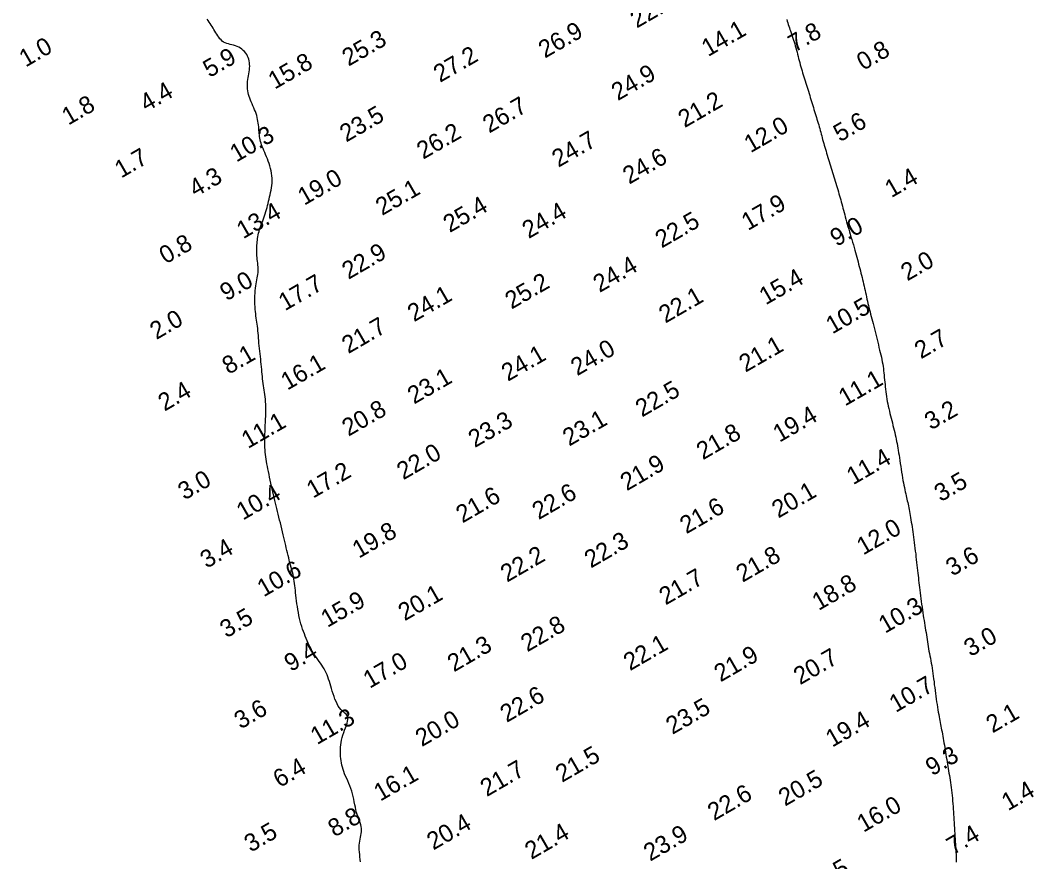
# Model space of a CAD drawing. Extents: x 3024098 to 3056816, y 418252 to 509144.
# Drawn here: x 3026844.9 to 3027133.6, y 420823.3 to 421063 of the extents above; entities that cross this region are included whole.
import ezdxf

# ---------------------------------------------------------------- set-up
doc = ezdxf.new("R2010")
doc.units = 0
doc.layers.add('V-CHAN-CONT-EL10', color=7, linetype='Continuous')
doc.layers.add('V-TOPO-SOUN-0911', color=7, linetype='Continuous')

msp = doc.modelspace()

# ---------------------------------------------------------------- linework, layer by layer
at = {"layer": 'V-CHAN-CONT-EL10'}
for points in [[(3026941.83, 420823.2), (3026941.75, 420823.93), (3026941.68, 420824.65), (3026941.6, 420825.36), (3026941.54, 420826.04), (3026941.49, 420826.71), (3026941.47, 420827.36), (3026941.48, 420827.99), (3026941.52, 420828.59), (3026941.59, 420829.16), (3026941.69, 420829.71), (3026941.8, 420830.25), (3026941.91, 420830.77), (3026942.01, 420831.28), (3026942.09, 420831.78), (3026942.13, 420832.28), (3026942.11, 420832.78), (3026942.04, 420833.29), (3026941.92, 420833.8), (3026941.75, 420834.34), (3026941.56, 420834.88), (3026941.35, 420835.46), (3026941.13, 420836.05), (3026940.91, 420836.68), (3026940.71, 420837.34), (3026940.53, 420838.04), (3026940.37, 420838.77), (3026940.21, 420839.52), (3026940.06, 420840.29), (3026939.91, 420841.07), (3026939.74, 420841.85), (3026939.55, 420842.63), (3026939.33, 420843.39), (3026939.08, 420844.14), (3026938.8, 420844.87), (3026938.51, 420845.58), (3026938.2, 420846.28), (3026937.89, 420846.96), (3026937.59, 420847.63), (3026937.31, 420848.29), (3026937.06, 420848.93), (3026936.84, 420849.56), (3026936.65, 420850.19), (3026936.49, 420850.81), (3026936.37, 420851.42), (3026936.27, 420852.04), (3026936.19, 420852.66), (3026936.14, 420853.29), (3026936.11, 420853.92), (3026936.1, 420854.57), (3026936.12, 420855.23), (3026936.15, 420855.9), (3026936.22, 420856.57), (3026936.31, 420857.26), (3026936.44, 420857.95), (3026936.6, 420858.65), (3026936.79, 420859.35), (3026937.03, 420860.05), (3026937.29, 420860.75), (3026937.54, 420861.44), (3026937.79, 420862.1), (3026938, 420862.72), (3026938.16, 420863.3), (3026938.25, 420863.83), (3026938.25, 420864.29), (3026938.15, 420864.69), (3026937.96, 420865.04), (3026937.7, 420865.35), (3026937.38, 420865.64), (3026937.02, 420865.95), (3026936.64, 420866.28), (3026936.24, 420866.66), (3026935.86, 420867.11), (3026935.5, 420867.63), (3026935.17, 420868.23), (3026934.85, 420868.89), (3026934.56, 420869.6), (3026934.29, 420870.33), (3026934.03, 420871.08), (3026933.79, 420871.83), (3026933.57, 420872.58), (3026933.36, 420873.29), (3026933.16, 420873.99), (3026932.95, 420874.66), (3026932.75, 420875.31), (3026932.53, 420875.93), (3026932.3, 420876.54), (3026932.05, 420877.13), (3026931.77, 420877.69), (3026931.46, 420878.24), (3026931.13, 420878.78), (3026930.77, 420879.31), (3026930.4, 420879.83), (3026930.02, 420880.35), (3026929.64, 420880.88), (3026929.26, 420881.41), (3026928.89, 420881.96), (3026928.53, 420882.52), (3026928.19, 420883.09), (3026927.86, 420883.68), (3026927.54, 420884.29), (3026927.24, 420884.91), (3026926.94, 420885.54), (3026926.65, 420886.18), (3026926.37, 420886.83), (3026926.1, 420887.5), (3026925.83, 420888.17), (3026925.57, 420888.86), (3026925.33, 420889.57), (3026925.09, 420890.29), (3026924.87, 420891.04), (3026924.66, 420891.81), (3026924.47, 420892.6), (3026924.29, 420893.42), (3026924.13, 420894.25), (3026923.98, 420895.09), (3026923.85, 420895.94), (3026923.73, 420896.78), (3026923.62, 420897.6), (3026923.52, 420898.4), (3026923.43, 420899.17), (3026923.35, 420899.9), (3026923.28, 420900.59), (3026923.21, 420901.26), (3026923.14, 420901.91), (3026923.06, 420902.54), (3026922.97, 420903.17), (3026922.87, 420903.8), (3026922.75, 420904.43), (3026922.61, 420905.08), (3026922.46, 420905.74), (3026922.29, 420906.41), (3026922.11, 420907.09), (3026921.93, 420907.77), (3026921.74, 420908.46), (3026921.55, 420909.15), (3026921.37, 420909.85), (3026921.19, 420910.54), (3026921.02, 420911.24), (3026920.86, 420911.94), (3026920.69, 420912.66), (3026920.53, 420913.38), (3026920.36, 420914.12), (3026920.18, 420914.88), (3026920, 420915.65), (3026919.81, 420916.45), (3026919.62, 420917.27), (3026919.41, 420918.1), (3026919.21, 420918.94), (3026919, 420919.78), (3026918.79, 420920.62), (3026918.58, 420921.46), (3026918.38, 420922.28), (3026918.19, 420923.09), (3026918, 420923.88), (3026917.81, 420924.67), (3026917.62, 420925.45), (3026917.44, 420926.23), (3026917.25, 420927.02), (3026917.07, 420927.82), (3026916.88, 420928.63), (3026916.69, 420929.46), (3026916.5, 420930.29), (3026916.31, 420931.14), (3026916.13, 420931.98), (3026915.94, 420932.81), (3026915.77, 420933.63), (3026915.6, 420934.42), (3026915.44, 420935.19), (3026915.29, 420935.92), (3026915.16, 420936.63), (3026915.04, 420937.31), (3026914.93, 420937.98), (3026914.84, 420938.64), (3026914.76, 420939.29), (3026914.69, 420939.96), (3026914.64, 420940.63), (3026914.6, 420941.32), (3026914.58, 420942.02), (3026914.57, 420942.75), (3026914.57, 420943.49), (3026914.58, 420944.26), (3026914.6, 420945.05), (3026914.63, 420945.87), (3026914.67, 420946.71), (3026914.71, 420947.58), (3026914.75, 420948.46), (3026914.8, 420949.35), (3026914.83, 420950.23), (3026914.86, 420951.11), (3026914.88, 420951.97), (3026914.88, 420952.8), (3026914.85, 420953.6), (3026914.81, 420954.34), (3026914.74, 420955.05), (3026914.66, 420955.73), (3026914.56, 420956.38), (3026914.46, 420957.01), (3026914.36, 420957.64), (3026914.26, 420958.25), (3026914.17, 420958.88), (3026914.08, 420959.51), (3026914.01, 420960.15), (3026913.94, 420960.81), (3026913.88, 420961.48), (3026913.82, 420962.16), (3026913.76, 420962.85), (3026913.7, 420963.55), (3026913.63, 420964.26), (3026913.56, 420964.99), (3026913.48, 420965.73), (3026913.4, 420966.47), (3026913.31, 420967.22), (3026913.23, 420967.98), (3026913.14, 420968.74), (3026913.06, 420969.49), (3026912.98, 420970.25), (3026912.91, 420970.99), (3026912.85, 420971.73), (3026912.79, 420972.47), (3026912.73, 420973.18), (3026912.67, 420973.88), (3026912.6, 420974.56), (3026912.54, 420975.21), (3026912.47, 420975.84), (3026912.39, 420976.45), (3026912.31, 420977.03), (3026912.22, 420977.6), (3026912.13, 420978.17), (3026912.05, 420978.76), (3026911.97, 420979.36), (3026911.9, 420979.99), (3026911.84, 420980.65), (3026911.79, 420981.37), (3026911.76, 420982.11), (3026911.74, 420982.89), (3026911.74, 420983.67), (3026911.75, 420984.45), (3026911.78, 420985.22), (3026911.83, 420985.96), (3026911.9, 420986.66), (3026911.99, 420987.32), (3026912.09, 420987.93), (3026912.2, 420988.51), (3026912.31, 420989.06), (3026912.42, 420989.59), (3026912.52, 420990.11), (3026912.59, 420990.62), (3026912.64, 420991.14), (3026912.67, 420991.67), (3026912.66, 420992.2), (3026912.64, 420992.74), (3026912.6, 420993.28), (3026912.54, 420993.82), (3026912.49, 420994.36), (3026912.43, 420994.89), (3026912.38, 420995.42), (3026912.34, 420995.93), (3026912.31, 420996.44), (3026912.29, 420996.94), (3026912.28, 420997.43), (3026912.29, 420997.92), (3026912.3, 420998.41), (3026912.32, 420998.89), (3026912.35, 420999.37), (3026912.39, 420999.86), (3026912.44, 421000.35), (3026912.51, 421000.84), (3026912.59, 421001.34), (3026912.68, 421001.84), (3026912.79, 421002.35), (3026912.93, 421002.87), (3026913.08, 421003.4), (3026913.25, 421003.94), (3026913.45, 421004.48), (3026913.65, 421005.04), (3026913.87, 421005.6), (3026914.08, 421006.17), (3026914.3, 421006.74), (3026914.5, 421007.32), (3026914.7, 421007.9), (3026914.88, 421008.48), (3026915.05, 421009.06), (3026915.21, 421009.64), (3026915.36, 421010.23), (3026915.5, 421010.82), (3026915.64, 421011.43), (3026915.78, 421012.04), (3026915.92, 421012.66), (3026916.06, 421013.29), (3026916.2, 421013.94), (3026916.34, 421014.59), (3026916.46, 421015.26), (3026916.55, 421015.93), (3026916.62, 421016.61), (3026916.65, 421017.3), (3026916.65, 421018), (3026916.59, 421018.7), (3026916.49, 421019.4), (3026916.36, 421020.1), (3026916.19, 421020.8), (3026916, 421021.49), (3026915.78, 421022.18), (3026915.54, 421022.84), (3026915.3, 421023.5), (3026915.05, 421024.13), (3026914.8, 421024.74), (3026914.55, 421025.34), (3026914.3, 421025.91), (3026914.07, 421026.46), (3026913.86, 421027), (3026913.67, 421027.52), (3026913.5, 421028.02), (3026913.36, 421028.5), (3026913.25, 421028.97), (3026913.16, 421029.42), (3026913.09, 421029.87), (3026913.03, 421030.32), (3026912.98, 421030.77), (3026912.94, 421031.23), (3026912.9, 421031.7), (3026912.86, 421032.18), (3026912.82, 421032.68), (3026912.77, 421033.19), (3026912.7, 421033.71), (3026912.62, 421034.24), (3026912.52, 421034.78), (3026912.4, 421035.32), (3026912.25, 421035.87), (3026912.07, 421036.42), (3026911.87, 421036.97), (3026911.65, 421037.53), (3026911.42, 421038.08), (3026911.18, 421038.63), (3026910.94, 421039.18), (3026910.71, 421039.73), (3026910.49, 421040.27), (3026910.3, 421040.8), (3026910.12, 421041.33), (3026909.96, 421041.86), (3026909.83, 421042.38), (3026909.73, 421042.9), (3026909.66, 421043.43), (3026909.62, 421043.96), (3026909.61, 421044.49), (3026909.63, 421045.02), (3026909.68, 421045.57), (3026909.76, 421046.11), (3026909.85, 421046.66), (3026909.94, 421047.21), (3026910.03, 421047.75), (3026910.12, 421048.3), (3026910.19, 421048.84), (3026910.23, 421049.37), (3026910.26, 421049.9), (3026910.25, 421050.41), (3026910.21, 421050.92), (3026910.14, 421051.42), (3026910.02, 421051.9), (3026909.87, 421052.37), (3026909.67, 421052.82), (3026909.42, 421053.26), (3026909.13, 421053.67), (3026908.8, 421054.07), (3026908.43, 421054.43), (3026908.03, 421054.77), (3026907.6, 421055.07), (3026907.15, 421055.34), (3026906.68, 421055.56), (3026906.19, 421055.74), (3026905.68, 421055.89), (3026905.18, 421056.02), (3026904.68, 421056.14), (3026904.19, 421056.27), (3026903.72, 421056.41), (3026903.27, 421056.59), (3026902.84, 421056.81), (3026902.46, 421057.08), (3026902.1, 421057.4), (3026901.77, 421057.76), (3026901.46, 421058.15), (3026901.18, 421058.57), (3026900.9, 421059), (3026900.63, 421059.44), (3026900.36, 421059.89), (3026900.09, 421060.33), (3026899.82, 421060.77), (3026899.55, 421061.2), (3026899.28, 421061.63), (3026899, 421062.05), (3026898.73, 421062.48), (3026898.45, 421062.9), (3026898.18, 421063.32)], [(3027063.22, 421063.21), (3027063.38, 421062.73), (3027063.53, 421062.26), (3027063.68, 421061.8), (3027063.83, 421061.34), (3027063.98, 421060.88), (3027064.14, 421060.42), (3027064.3, 421059.95), (3027064.47, 421059.46), (3027064.64, 421058.96), (3027064.81, 421058.45), (3027064.99, 421057.92), (3027065.16, 421057.38), (3027065.34, 421056.83), (3027065.51, 421056.26), (3027065.68, 421055.69), (3027065.85, 421055.11), (3027066.01, 421054.52), (3027066.17, 421053.93), (3027066.32, 421053.33), (3027066.47, 421052.73), (3027066.62, 421052.14), (3027066.77, 421051.54), (3027066.93, 421050.94), (3027067.09, 421050.35), (3027067.25, 421049.76), (3027067.42, 421049.18), (3027067.59, 421048.6), (3027067.77, 421048.02), (3027067.94, 421047.45), (3027068.12, 421046.87), (3027068.31, 421046.29), (3027068.49, 421045.71), (3027068.68, 421045.13), (3027068.86, 421044.54), (3027069.05, 421043.95), (3027069.23, 421043.36), (3027069.42, 421042.77), (3027069.6, 421042.18), (3027069.78, 421041.59), (3027069.96, 421041), (3027070.14, 421040.42), (3027070.31, 421039.84), (3027070.49, 421039.27), (3027070.66, 421038.7), (3027070.83, 421038.13), (3027071, 421037.57), (3027071.17, 421037.01), (3027071.34, 421036.45), (3027071.51, 421035.9), (3027071.68, 421035.35), (3027071.85, 421034.8), (3027072.02, 421034.26), (3027072.18, 421033.73), (3027072.34, 421033.19), (3027072.5, 421032.66), (3027072.65, 421032.14), (3027072.79, 421031.61), (3027072.93, 421031.09), (3027073.06, 421030.57), (3027073.19, 421030.05), (3027073.33, 421029.53), (3027073.47, 421029), (3027073.61, 421028.47), (3027073.76, 421027.93), (3027073.92, 421027.38), (3027074.08, 421026.83), (3027074.25, 421026.26), (3027074.43, 421025.7), (3027074.61, 421025.12), (3027074.8, 421024.54), (3027074.98, 421023.95), (3027075.17, 421023.35), (3027075.36, 421022.75), (3027075.55, 421022.14), (3027075.74, 421021.53), (3027075.93, 421020.91), (3027076.12, 421020.3), (3027076.31, 421019.68), (3027076.5, 421019.06), (3027076.69, 421018.44), (3027076.87, 421017.82), (3027077.06, 421017.2), (3027077.24, 421016.58), (3027077.42, 421015.97), (3027077.6, 421015.36), (3027077.78, 421014.76), (3027077.95, 421014.16), (3027078.12, 421013.57), (3027078.29, 421012.98), (3027078.45, 421012.41), (3027078.61, 421011.83), (3027078.77, 421011.25), (3027078.93, 421010.67), (3027079.09, 421010.08), (3027079.25, 421009.49), (3027079.42, 421008.88), (3027079.58, 421008.26), (3027079.75, 421007.62), (3027079.93, 421006.97), (3027080.11, 421006.3), (3027080.29, 421005.62), (3027080.49, 421004.93), (3027080.68, 421004.22), (3027080.89, 421003.5), (3027081.1, 421002.76), (3027081.32, 421002.02), (3027081.54, 421001.27), (3027081.77, 421000.51), (3027081.99, 420999.76), (3027082.21, 420999.01), (3027082.42, 420998.28), (3027082.63, 420997.55), (3027082.83, 420996.84), (3027083.02, 420996.15), (3027083.2, 420995.48), (3027083.38, 420994.81), (3027083.55, 420994.16), (3027083.71, 420993.51), (3027083.88, 420992.88), (3027084.04, 420992.24), (3027084.21, 420991.62), (3027084.37, 420991), (3027084.53, 420990.38), (3027084.69, 420989.76), (3027084.85, 420989.14), (3027085, 420988.53), (3027085.15, 420987.91), (3027085.29, 420987.29), (3027085.43, 420986.68), (3027085.56, 420986.06), (3027085.69, 420985.43), (3027085.82, 420984.82), (3027085.95, 420984.2), (3027086.08, 420983.58), (3027086.21, 420982.96), (3027086.35, 420982.35), (3027086.5, 420981.74), (3027086.65, 420981.14), (3027086.81, 420980.53), (3027086.97, 420979.91), (3027087.13, 420979.28), (3027087.31, 420978.63), (3027087.48, 420977.97), (3027087.66, 420977.28), (3027087.84, 420976.57), (3027088.03, 420975.83), (3027088.21, 420975.08), (3027088.4, 420974.32), (3027088.59, 420973.55), (3027088.78, 420972.78), (3027088.97, 420972.01), (3027089.16, 420971.25), (3027089.34, 420970.51), (3027089.52, 420969.77), (3027089.7, 420969.06), (3027089.87, 420968.35), (3027090.03, 420967.66), (3027090.19, 420966.98), (3027090.33, 420966.32), (3027090.45, 420965.67), (3027090.57, 420965.03), (3027090.67, 420964.4), (3027090.76, 420963.77), (3027090.84, 420963.15), (3027090.91, 420962.52), (3027090.98, 420961.89), (3027091.04, 420961.25), (3027091.11, 420960.6), (3027091.17, 420959.93), (3027091.24, 420959.25), (3027091.31, 420958.57), (3027091.38, 420957.87), (3027091.46, 420957.17), (3027091.55, 420956.47), (3027091.65, 420955.77), (3027091.76, 420955.08), (3027091.89, 420954.39), (3027092.02, 420953.71), (3027092.16, 420953.03), (3027092.31, 420952.36), (3027092.47, 420951.68), (3027092.63, 420951.01), (3027092.8, 420950.33), (3027092.97, 420949.65), (3027093.15, 420948.97), (3027093.32, 420948.28), (3027093.49, 420947.59), (3027093.66, 420946.91), (3027093.83, 420946.23), (3027093.99, 420945.56), (3027094.14, 420944.9), (3027094.29, 420944.26), (3027094.42, 420943.63), (3027094.55, 420943.01), (3027094.67, 420942.39), (3027094.79, 420941.77), (3027094.9, 420941.14), (3027095.01, 420940.48), (3027095.12, 420939.8), (3027095.23, 420939.09), (3027095.35, 420938.33), (3027095.47, 420937.54), (3027095.59, 420936.73), (3027095.71, 420935.91), (3027095.84, 420935.08), (3027095.97, 420934.26), (3027096.1, 420933.45), (3027096.22, 420932.67), (3027096.35, 420931.92), (3027096.48, 420931.21), (3027096.61, 420930.53), (3027096.74, 420929.88), (3027096.87, 420929.26), (3027097, 420928.66), (3027097.12, 420928.1), (3027097.24, 420927.56), (3027097.36, 420927.04), (3027097.48, 420926.55), (3027097.59, 420926.06), (3027097.7, 420925.58), (3027097.81, 420925.1), (3027097.92, 420924.62), (3027098.03, 420924.12), (3027098.13, 420923.6), (3027098.23, 420923.06), (3027098.33, 420922.5), (3027098.43, 420921.91), (3027098.53, 420921.3), (3027098.63, 420920.67), (3027098.73, 420920.01), (3027098.83, 420919.34), (3027098.94, 420918.65), (3027099.04, 420917.95), (3027099.15, 420917.22), (3027099.25, 420916.48), (3027099.36, 420915.73), (3027099.46, 420914.96), (3027099.57, 420914.18), (3027099.67, 420913.39), (3027099.77, 420912.59), (3027099.87, 420911.78), (3027099.97, 420910.97), (3027100.06, 420910.15), (3027100.15, 420909.34), (3027100.24, 420908.54), (3027100.33, 420907.75), (3027100.41, 420906.98), (3027100.49, 420906.24), (3027100.57, 420905.52), (3027100.65, 420904.82), (3027100.73, 420904.13), (3027100.81, 420903.45), (3027100.89, 420902.77), (3027100.97, 420902.07), (3027101.06, 420901.36), (3027101.14, 420900.62), (3027101.24, 420899.86), (3027101.34, 420899.07), (3027101.44, 420898.26), (3027101.55, 420897.44), (3027101.66, 420896.62), (3027101.77, 420895.8), (3027101.88, 420895), (3027102, 420894.22), (3027102.12, 420893.46), (3027102.23, 420892.72), (3027102.35, 420892.01), (3027102.46, 420891.31), (3027102.58, 420890.62), (3027102.69, 420889.94), (3027102.8, 420889.27), (3027102.91, 420888.6), (3027103.01, 420887.93), (3027103.12, 420887.26), (3027103.22, 420886.59), (3027103.32, 420885.91), (3027103.42, 420885.24), (3027103.53, 420884.57), (3027103.64, 420883.9), (3027103.76, 420883.23), (3027103.88, 420882.56), (3027104.01, 420881.9), (3027104.15, 420881.22), (3027104.28, 420880.54), (3027104.41, 420879.85), (3027104.54, 420879.15), (3027104.66, 420878.43), (3027104.78, 420877.68), (3027104.89, 420876.92), (3027104.99, 420876.14), (3027105.09, 420875.34), (3027105.19, 420874.52), (3027105.28, 420873.7), (3027105.38, 420872.87), (3027105.48, 420872.04), (3027105.58, 420871.22), (3027105.69, 420870.4), (3027105.81, 420869.59), (3027105.93, 420868.79), (3027106.05, 420868.02), (3027106.18, 420867.26), (3027106.3, 420866.54), (3027106.42, 420865.85), (3027106.54, 420865.2), (3027106.65, 420864.59), (3027106.76, 420864.01), (3027106.86, 420863.46), (3027106.96, 420862.93), (3027107.06, 420862.41), (3027107.17, 420861.88), (3027107.27, 420861.35), (3027107.37, 420860.81), (3027107.47, 420860.24), (3027107.58, 420859.65), (3027107.69, 420859.04), (3027107.8, 420858.41), (3027107.91, 420857.77), (3027108.02, 420857.12), (3027108.14, 420856.46), (3027108.25, 420855.79), (3027108.36, 420855.12), (3027108.47, 420854.45), (3027108.58, 420853.78), (3027108.69, 420853.1), (3027108.81, 420852.43), (3027108.92, 420851.76), (3027109.03, 420851.1), (3027109.14, 420850.44), (3027109.24, 420849.79), (3027109.35, 420849.14), (3027109.46, 420848.49), (3027109.56, 420847.83), (3027109.67, 420847.17), (3027109.77, 420846.5), (3027109.87, 420845.82), (3027109.97, 420845.12), (3027110.07, 420844.4), (3027110.16, 420843.66), (3027110.25, 420842.91), (3027110.34, 420842.14), (3027110.42, 420841.37), (3027110.49, 420840.59), (3027110.56, 420839.81), (3027110.63, 420839.03), (3027110.68, 420838.25), (3027110.73, 420837.48), (3027110.78, 420836.71), (3027110.82, 420835.94), (3027110.87, 420835.17), (3027110.91, 420834.4), (3027110.95, 420833.64), (3027111, 420832.87), (3027111.05, 420832.11), (3027111.1, 420831.35), (3027111.15, 420830.58), (3027111.21, 420829.82), (3027111.26, 420829.06), (3027111.31, 420828.3), (3027111.35, 420827.55), (3027111.4, 420826.79), (3027111.43, 420826.04), (3027111.46, 420825.3), (3027111.48, 420824.56), (3027111.51, 420823.83), (3027111.52, 420823.1)]]:
    msp.add_lwpolyline(points, dxfattribs=at)

# ---------------------------------------------------------------- texts
at = {"layer": 'V-TOPO-SOUN-0911'}
for s, p in [('22.9 ', (3027020.51, 421060.63)), ('26.9 ', (3026994.36, 421052.07)), ('14.1 ', (3027040.83, 421052.51)), ('7.8', (3027065.49, 421053.78)), ('25.3 ', (3026938.42, 421049.77)), ('1.0', (3026846.44, 421049.52)), ('27.2 ', (3026964.47, 421045.15)), ('0.8', (3027085.01, 421048.57)), ('5.9', (3026898.82, 421046.53)), ('15.8 ', (3026917.39, 421043.21)), ('24.9 ', (3027015.13, 421039.96)), ('4.4', (3026880.84, 421036.82)), ('1.8', (3026858.6, 421032.98)), ('26.7 ', (3026978.48, 421030.71)), ('21.2 ', (3027034.15, 421032.25)), ('23.5 ', (3026937.75, 421028.15)), ('12.0 ', (3027052.94, 421025.1)), ('5.6', (3027078.38, 421028.2)), ('10.3 ', (3026906.46, 421022.44)), ('26.2 ', (3026959.68, 421023.26)), ('24.7 ', (3026998.2, 421020.97)), ('1.7', (3026873.65, 421017.89)), ('24.6 ', (3027018.37, 421016.15)), ('4.3', (3026894.82, 421012.51)), ('1.4', (3027093.04, 421012.31)), ('19.0 ', (3026925.8, 421010.14)), ('25.1 ', (3026947.98, 421007.24)), ('25.4 ', (3026967.23, 421002.37)), ('17.9 ', (3027052.2, 421002.96)), ('13.4 ', (3026908.4, 421000.59)), ('24.4 ', (3026989.73, 421000.66)), ('22.5 ', (3027027.62, 420997.97)), ('9.0', (3027077.44, 420998.4)), ('0.8', (3026886.32, 420993.42)), ('22.9 ', (3026938.39, 420989.04)), ('24.4 ', (3027009.94, 420985.3)), ('2.0', (3027097.59, 420988.59)), ('15.4 ', (3027057.25, 420981.76)), ('9.0', (3026903.63, 420982.88)), ('17.7 ', (3026920.31, 420980.09)), ('25.2 ', (3026984.84, 420980.55)), ('24.1 ', (3026957.07, 420976.95)), ('22.1 ', (3027028.66, 420976.56)), ('10.5 ', (3027076.24, 420973.49)), ('2.0', (3026883.68, 420971.89)), ('21.7 ', (3026938.35, 420967.88)), ('2.7', (3027101.48, 420966.38)), ('24.0 ', (3027003.56, 420961.58)), ('21.1 ', (3027051.49, 420962.58)), ('8.1', (3026904.25, 420961.97)), ('24.1 ', (3026983.81, 420959.99)), ('16.1 ', (3026920.98, 420957.47)), ('23.1 ', (3026957.07, 420953.5)), ('11.1 ', (3027079.84, 420952.94)), ('22.5 ', (3027022, 420949.81)), ('2.4', (3026886.02, 420951.49)), ('20.8 ', (3026938.39, 420944.33)), ('3.2', (3027104.33, 420946.11)), ('23.1 ', (3027001.26, 420941.52)), ('19.4 ', (3027061.16, 420942.62)), ('11.1 ', (3026909.76, 420940.83)), ('23.3 ', (3026974.38, 420941.11)), ('21.8 ', (3027039.37, 420937.63)), ('22.0 ', (3026954.02, 420931.92)), ('11.4 ', (3027082.15, 420930.51)), ('21.9 ', (3027017.68, 420928.81)), ('3.0', (3026891.68, 420926.16)), ('17.2 ', (3026928.31, 420926.68)), ('3.5', (3027107.11, 420925.67)), ('10.4 ', (3026908.33, 420920.44)), ('21.6 ', (3026970.87, 420919.63)), ('22.6 ', (3026992.58, 420920.58)), ('20.1 ', (3027060.84, 420921.02)), ('21.6 ', (3027034.64, 420916.54)), ('19.8 ', (3026941.34, 420909.58)), ('12.0 ', (3027085.02, 420910.5)), ('22.3 ', (3027007.45, 420906.79)), ('3.4', (3026898, 420906.7)), ('22.2 ', (3026983.56, 420902.76)), ('21.8 ', (3027050.66, 420902.73)), ('3.6', (3027110.4, 420904.48)), ('10.6 ', (3026914.24, 420898.57)), ('21.7 ', (3027028.74, 420896.26)), ('18.8 ', (3027072.31, 420894.69)), ('15.9 ', (3026932.38, 420889.87)), ('20.1 ', (3026954.41, 420891.75)), ('10.3 ', (3027091.24, 420888.19)), ('3.5', (3026903.63, 420886.89)), ('22.8 ', (3026989.34, 420882.91)), ('3.0', (3027115.57, 420881.54)), ('9.4', (3026921.95, 420877.27)), ('21.3 ', (3026968.44, 420877.2)), ('22.1 ', (3027018.59, 420877.54)), ('17.0 ', (3026944.44, 420872.51)), ('21.9 ', (3027044.39, 420874.35)), ('20.7 ', (3027067.03, 420873.53)), ('10.7 ', (3027094.29, 420865.65)), ('22.6 ', (3026983.46, 420862.8)), ('3.6', (3026907.68, 420860.91)), ('23.5 ', (3027030.67, 420859.39)), ('2.1', (3027121.87, 420859.8)), ('11.3 ', (3026929.43, 420856.47)), ('20.0 ', (3026959.3, 420855.91)), ('19.4 ', (3027076.18, 420855.74)), ('21.5 ', (3026999.24, 420845.74)), ('9.3', (3027104.63, 420847.58)), ('6.4', (3026918.77, 420844.24)), ('16.1 ', (3026947.46, 420840.37)), ('21.7 ', (3026977.79, 420841.67)), ('20.5 ', (3027062.75, 420838.95)), ('22.6 ', (3027042.55, 420834.82)), ('1.4', (3027126.28, 420837.64)), ('16.0 ', (3027085.09, 420831.5)), ('8.8', (3026934.42, 420830.16)), ('20.4 ', (3026962.57, 420826.45)), ('3.5', (3026910.55, 420825.83)), ('21.4 ', (3026990.49, 420823.76)), ('23.9 ', (3027024.31, 420823.26)), ('7.4', (3027110.6, 420825.11)), ('20.5 ', (3027070.23, 420813.59))]:
    msp.add_text(s, height=5, rotation=30, dxfattribs=at).set_placement(p)

doc.saveas('drawing.dxf')
